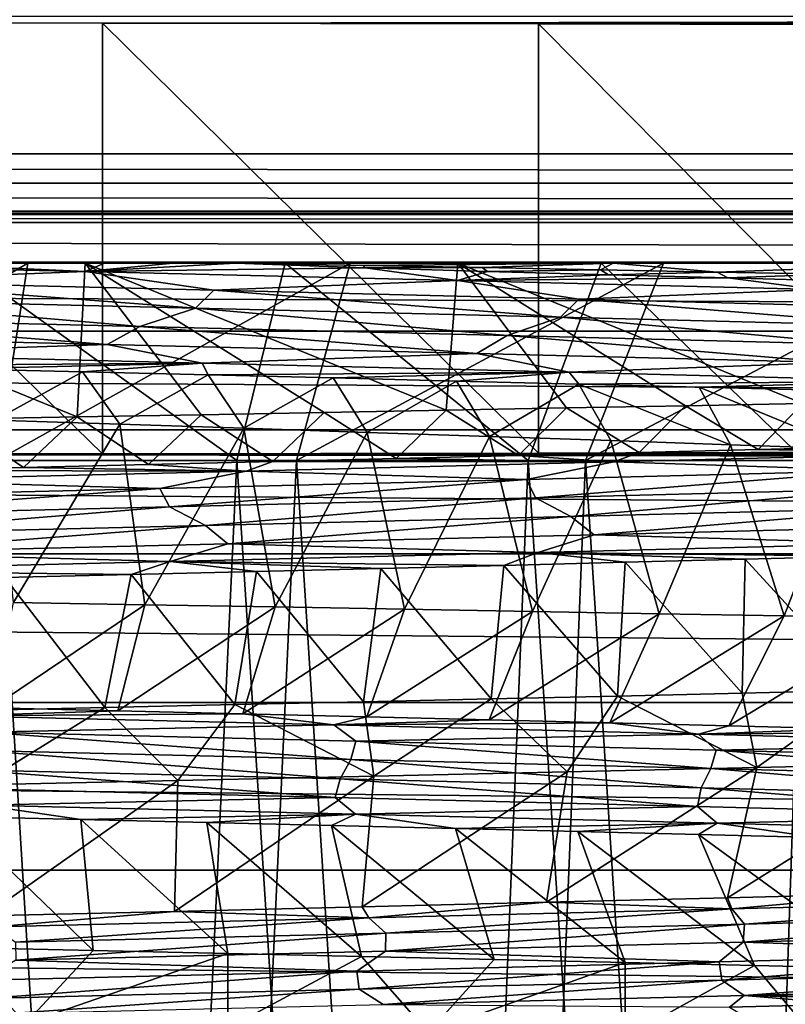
# Model space of a CAD drawing. Header units: metres. Extents: x -205 to 205, y -104 to 104.
# Tile 949 of 1056: x 1.46 to 4.56, y -33.96 to -29.97. Entities that reach past the tile are written whole.
import ezdxf

# ---------------------------------------------------------------- set-up
doc = ezdxf.new("R2010")
doc.units = ezdxf.units.M
doc.layers.add('solid_01_2-CONSUMER_EHM_BOX_SW0001', color=7, linetype='CONTINUOUS')

msp = doc.modelspace()

# ---------------------------------------------------------------- linework, layer by layer
at = {"layer": 'solid_01_2-CONSUMER_EHM_BOX_SW0001'}
for points in [[(27.853924, 67.360435), (-0.010849, -74.95858), (-0.010778, 75.04142)], [(27.853924, 67.360435), (27.752735, 66.82019), (-0.010849, -74.95858)], [(27.752735, 66.82019), (27.752735, 66.262619), (-0.010849, -74.95858)], [(27.752672, -66.17981), (-0.010849, -74.95858), (27.752735, 66.262619)], [(-42.500065, -37.458561, 108.5), (42.499969, 37.541401, 108.5), (-42.500031, 37.541439, 108.5)], [(-42.500065, -37.458561, 108.5), (42.499935, -37.458599, 108.5), (42.499969, 37.541401, 108.5)], [(-40.59803, -20.260258, 63.099998), (40.597908, -30.516182, 63.099998), (-40.598034, -30.515982, 63.099998)], [(-40.59803, -20.260258, 63.099998), (-39.498363, -20.260258, 63.099998), (40.597908, -30.516182, 63.099998)], [(40.597908, -30.516182, 63.099998), (-39.498363, -20.260258, 63.099998), (39.498245, -20.260296, 63.099998)], [(1.792829, -29.98567, 9.104041), (20.299936, -29.95859, 6), (-20.300062, -29.95857, 6)], [(1.792829, -29.98567, 9.104041), (-20.300062, -29.95857, 6), (-0.000063, -29.984762, 9)], [(3.560918, -29.98838, 9.414596), (20.299936, -29.95859, 6), (1.792829, -29.98567, 9.104041)], [(3.560918, -29.98838, 9.414596), (20.24234, -30.016188, 12.6), (20.299936, -29.95859, 6)], [(-0.000063, -29.984762, 9), (-0.000064, -31.732401, 9), (1.792828, -31.731493, 9.104041)], [(1.792829, -29.98567, 9.104041), (-0.000063, -29.984762, 9), (1.792828, -31.731493, 9.104041)], [(1.792829, -29.98567, 9.104041), (1.792828, -31.731493, 9.104041), (3.560917, -31.728785, 9.414596)], [(3.560918, -29.98838, 9.414596), (1.792829, -29.98567, 9.104041), (3.560917, -31.728785, 9.414596)], [(3.560918, -29.98838, 9.414596), (3.560917, -31.728785, 9.414596), (5.281956, -31.724306, 9.927757)], [(5.281957, -29.992861, 9.927757), (20.24234, -30.016188, 12.6), (3.560918, -29.98838, 9.414596)], [(5.281957, -29.992861, 9.927757), (3.560918, -29.98838, 9.414596), (5.281956, -31.724306, 9.927757)], [(40.589397, -30.635199, 63.099998), (-40.598034, -30.515982, 63.099998), (40.597908, -30.516182, 63.099998)], [(40.589397, -30.635199, 63.099998), (-40.589542, -30.635015, 63.099998), (-40.598034, -30.515982, 63.099998)], [(40.569386, -30.748585, 63.099998), (-40.569542, -30.748415, 63.099998), (-40.589542, -30.635015, 63.099998)], [(40.569386, -30.748585, 63.099998), (-40.589542, -30.635015, 63.099998), (40.589397, -30.635199, 63.099998)], [(36.696812, -30.761198, 63.099998), (-40.569542, -30.748415, 63.099998), (40.569386, -30.748585, 63.099998)], [(36.696812, -30.761198, 63.099998), (-36.696941, -30.761164, 63.099998), (-40.569542, -30.748415, 63.099998)], [(35.850567, -30.794146, 63.099998), (-36.696941, -30.761164, 63.099998), (36.696812, -30.761198, 63.099998)], [(35.850567, -30.794146, 63.099998), (-35.850697, -30.794111, 63.099998), (-36.696941, -30.761164, 63.099998)], [(35.013466, -30.954798, 63.099998), (-35.850697, -30.794111, 63.099998), (35.850567, -30.794146, 63.099998)], [(35.013466, -30.954798, 63.099998), (-35.013592, -30.954765, 63.099998), (-35.850697, -30.794111, 63.099998)], [(34.215355, -31.234919, 63.099998), (-34.215485, -31.234886, 63.099998), (-35.013592, -30.954765, 63.099998)], [(34.215355, -31.234919, 63.099998), (-35.013592, -30.954765, 63.099998), (35.013466, -30.954798, 63.099998)], [(0.125713, -31.758568, 33.999168), (0.136306, -30.958569, 34.799099), (1.490721, -30.95857, 34.690392)], [(1.364625, -31.75857, 33.90147), (0.125713, -31.758568, 33.999168), (1.490721, -30.95857, 34.690392)], [(0.136306, -30.958569, 34.799099), (0.161422, -30.958569, 36.698963), (1.722664, -30.95857, 36.576809)], [(1.490721, -30.95857, 34.690392), (0.136306, -30.958569, 34.799099), (1.722664, -30.95857, 36.576809)], [(1.689776, -31.582336, 36.945965), (1.722664, -30.95857, 36.576809), (0.161422, -30.958569, 36.698963)], [(1.689776, -31.582336, 36.945965), (0.161422, -30.958569, 36.698963), (1.183922, -31.591499, 37.009548)], [(1.722273, -30.992611, 12.49954), (0.169254, -30.958569, 12.384851), (0.979808, -30.958569, 12.399452)], [(1.722273, -30.992611, 12.49954), (0.727563, -31.031752, 12.448532), (0.169254, -30.958569, 12.384851)], [(1.220386, -30.958569, 14.273709), (1.80116, -30.95857, 12.459762), (0.979808, -30.958569, 12.399452)], [(1.722273, -30.992611, 12.49954), (0.979808, -30.958569, 12.399452), (1.80116, -30.95857, 12.459762)], [(1.115223, -31.75857, 15.065694), (2.337119, -31.75857, 15.291984), (1.220386, -30.958569, 14.273709)], [(1.220386, -30.958569, 14.273709), (2.533945, -30.95857, 14.516574), (1.80116, -30.95857, 12.459762)], [(2.337119, -31.75857, 15.291984), (2.533945, -30.95857, 14.516574), (1.220386, -30.958569, 14.273709)], [(1.364625, -31.75857, 33.90147), (1.490721, -30.95857, 34.690392), (2.79739, -30.95857, 34.412834)], [(2.580102, -31.75857, 33.642906), (1.364625, -31.75857, 33.90147), (2.79739, -30.95857, 34.412834)], [(2.79739, -30.95857, 34.412834), (1.490721, -30.95857, 34.690392), (1.722664, -30.95857, 36.576809)], [(2.192584, -31.573206, 36.861935), (1.722664, -30.95857, 36.576809), (1.689776, -31.582336, 36.945965)], [(1.722273, -30.992611, 12.49954), (1.80116, -30.95857, 12.459762), (2.079676, -30.95857, 12.490614)], [(1.722273, -30.992611, 12.49954), (2.079676, -30.95857, 12.490614), (2.332366, -30.95857, 12.521523)], [(2.857929, -30.978428, 12.653858), (1.722273, -30.992611, 12.49954), (2.332366, -30.95857, 12.521523)], [(2.857929, -30.978428, 12.653858), (3.232578, -31.029387, 12.815237), (1.722273, -30.992611, 12.49954)], [(2.79739, -30.95857, 34.412834), (1.722664, -30.95857, 36.576809), (3.233628, -30.95857, 36.263638)], [(3.185758, -31.55505, 36.633118), (3.233628, -30.95857, 36.263638), (1.722664, -30.95857, 36.576809)], [(2.691518, -31.564112, 36.757595), (1.722664, -30.95857, 36.576809), (2.192584, -31.573206, 36.861935)], [(3.185758, -31.55505, 36.633118), (1.722664, -30.95857, 36.576809), (2.691518, -31.564112, 36.757595)], [(2.533945, -30.95857, 14.516574), (2.079676, -30.95857, 12.490614), (1.80116, -30.95857, 12.459762)], [(2.533945, -30.95857, 14.516574), (2.332366, -30.95857, 12.521523), (2.079676, -30.95857, 12.490614)], [(3.81484, -30.958572, 14.933722), (3.863059, -30.958572, 12.928838), (2.332366, -30.95857, 12.521523)], [(2.848137, -30.96767, 12.631701), (2.332366, -30.95857, 12.521523), (3.863059, -30.958572, 12.928838)], [(2.533945, -30.95857, 14.516574), (3.81484, -30.958572, 14.933722), (2.332366, -30.95857, 12.521523)], [(2.848137, -30.96767, 12.631701), (2.857929, -30.978428, 12.653858), (2.332366, -30.95857, 12.521523)], [(2.337119, -31.75857, 15.291984), (3.518906, -31.758572, 15.67578), (2.533945, -30.95857, 14.516574)], [(3.518906, -31.758572, 15.67578), (3.81484, -30.958572, 14.933722), (2.533945, -30.95857, 14.516574)], [(2.580102, -31.75857, 33.642906), (2.79739, -30.95857, 34.412834), (4.06679, -30.958572, 33.961914)], [(3.751313, -31.758572, 33.227955), (2.580102, -31.75857, 33.642906), (4.06679, -30.958572, 33.961914)], [(4.06679, -30.958572, 33.961914), (2.79739, -30.95857, 34.412834), (3.233628, -30.95857, 36.263638)], [(2.848137, -30.96767, 12.631701), (3.863059, -30.958572, 12.928838), (3.332905, -30.976753, 12.753167)], [(2.848137, -30.96767, 12.631701), (3.332905, -30.976753, 12.753167), (2.857929, -30.978428, 12.653858)], [(3.332905, -30.976753, 12.753167), (3.354543, -30.992113, 12.788166), (2.857929, -30.978428, 12.653858)], [(2.857929, -30.978428, 12.653858), (3.354543, -30.992113, 12.788166), (3.232578, -31.029387, 12.815237)], [(3.674594, -31.546049, 36.488682), (3.233628, -30.95857, 36.263638), (3.185758, -31.55505, 36.633118)], [(4.06679, -30.958572, 33.961914), (3.233628, -30.95857, 36.263638), (4.705229, -30.958572, 35.755096)], [(4.632769, -31.528208, 36.140881), (4.705229, -30.958572, 35.755096), (3.233628, -30.95857, 36.263638)], [(4.157238, -31.537111, 36.324509), (3.233628, -30.95857, 36.263638), (3.674594, -31.546049, 36.488682)], [(4.632769, -31.528208, 36.140881), (3.233628, -30.95857, 36.263638), (4.157238, -31.537111, 36.324509)], [(3.332905, -30.976753, 12.753167), (3.863059, -30.958572, 12.928838), (3.812296, -30.985817, 12.894378)], [(3.332905, -30.976753, 12.753167), (3.812296, -30.985817, 12.894378), (3.354543, -30.992113, 12.788166)], [(3.518906, -31.758572, 15.67578), (4.640493, -31.758574, 16.210535), (3.81484, -30.958572, 14.933722)], [(3.751313, -31.758572, 33.227955), (4.06679, -30.958572, 33.961914), (5.267485, -30.958572, 33.351154)], [(4.858348, -31.758574, 32.663689), (3.751313, -31.758572, 33.227955), (5.267485, -30.958572, 33.351154)], [(3.812296, -30.985817, 12.894378), (3.863059, -30.958572, 12.928838), (4.285508, -30.994865, 13.055087)], [(3.81484, -30.958572, 14.933722), (5.031285, -30.958572, 15.512479), (3.863059, -30.958572, 12.928838)], [(4.640493, -31.758574, 16.210535), (5.031285, -30.958572, 15.512479), (3.81484, -30.958572, 14.933722)], [(5.031285, -30.958572, 15.512479), (5.302633, -30.958572, 13.512602), (3.863059, -30.958572, 12.928838)], [(4.285508, -30.994865, 13.055087), (3.863059, -30.958572, 12.928838), (5.302633, -30.958572, 13.512602)], [(5.267485, -30.958572, 33.351154), (4.06679, -30.958572, 33.961914), (4.705229, -30.958572, 35.755096)], [(4.285508, -30.994865, 13.055087), (5.302633, -30.958572, 13.512602), (4.751752, -31.003897, 13.235017)], [(1.722273, -30.992611, 12.49954), (2.243922, -31.068319, 12.636881), (0.727563, -31.031752, 12.448532)], [(1.722273, -30.992611, 12.49954), (3.232578, -31.029387, 12.815237), (2.243922, -31.068319, 12.636881)], [(3.354543, -30.992113, 12.788166), (3.844831, -31.005629, 12.94287), (3.232578, -31.029387, 12.815237)], [(3.844831, -31.005629, 12.94287), (4.328012, -31.018953, 13.117597), (3.232578, -31.029387, 12.815237)], [(4.328012, -31.018953, 13.117597), (4.690396, -31.066162, 13.320706), (3.232578, -31.029387, 12.815237)], [(3.812296, -30.985817, 12.894378), (3.844831, -31.005629, 12.94287), (3.354543, -30.992113, 12.788166)], [(3.812296, -30.985817, 12.894378), (4.285508, -30.994865, 13.055087), (3.844831, -31.005629, 12.94287)], [(4.285508, -30.994865, 13.055087), (4.328012, -31.018953, 13.117597), (3.844831, -31.005629, 12.94287)], [(4.285508, -30.994865, 13.055087), (4.751752, -31.003897, 13.235017), (4.328012, -31.018953, 13.117597)], [(4.751752, -31.003897, 13.235017), (4.803314, -31.032074, 13.311963), (4.328012, -31.018953, 13.117597)], [(4.328012, -31.018953, 13.117597), (4.803314, -31.032074, 13.311963), (4.690396, -31.066162, 13.320706)], [(0.727563, -31.031752, 12.448532), (2.170079, -31.141474, 12.652205), (0.655125, -31.104877, 12.472971)], [(0.727563, -31.031752, 12.448532), (2.243922, -31.068319, 12.636881), (2.170079, -31.141474, 12.652205)], [(3.232578, -31.029387, 12.815237), (3.72426, -31.104889, 13.015223), (2.243922, -31.068319, 12.636881)], [(3.232578, -31.029387, 12.815237), (4.690396, -31.066162, 13.320706), (3.72426, -31.104889, 13.015223)], [(2.243922, -31.068319, 12.636881), (3.650155, -31.17807, 13.02141), (2.170079, -31.141474, 12.652205)], [(2.243922, -31.068319, 12.636881), (3.72426, -31.104889, 13.015223), (3.650155, -31.17807, 13.02141)], [(4.690396, -31.066162, 13.320706), (5.144941, -31.141459, 13.577763), (3.72426, -31.104889, 13.015223)], [(0.655125, -31.104877, 12.472971), (1.943623, -31.215319, 12.615998), (0.422218, -31.178633, 12.46545)], [(0.655125, -31.104877, 12.472971), (2.170079, -31.141474, 12.652205), (1.943623, -31.215319, 12.615998)], [(3.72426, -31.104889, 13.015223), (5.071656, -31.214666, 13.575032), (3.650155, -31.17807, 13.02141)], [(3.72426, -31.104889, 13.015223), (5.144941, -31.141459, 13.577763), (5.071656, -31.214666, 13.575032)], [(0.422218, -31.178633, 12.46545), (1.811416, -31.288462, 12.571546), (0.283229, -31.251724, 12.437999)], [(0.422218, -31.178633, 12.46545), (1.943623, -31.215319, 12.615998), (1.811416, -31.288462, 12.571546)], [(2.170079, -31.141474, 12.652205), (3.433671, -31.252003, 12.95784), (1.943623, -31.215319, 12.615998)], [(2.170079, -31.141474, 12.652205), (3.650155, -31.17807, 13.02141), (3.433671, -31.252003, 12.95784)], [(3.650155, -31.17807, 13.02141), (4.868294, -31.288687, 13.486146), (3.433671, -31.252003, 12.95784)], [(3.650155, -31.17807, 13.02141), (5.071656, -31.214666, 13.575032), (4.868294, -31.288687, 13.486146)], [(1.943623, -31.215319, 12.615998), (3.310315, -31.325199, 12.897566), (1.811416, -31.288462, 12.571546)], [(1.943623, -31.215319, 12.615998), (3.433671, -31.252003, 12.95784), (3.310315, -31.325199, 12.897566)], [(33.461636, -31.634541, 63.099998), (-33.461765, -31.634508, 63.099998), (-34.215485, -31.234886, 63.099998)], [(33.461636, -31.634541, 63.099998), (-34.215485, -31.234886, 63.099998), (34.215355, -31.234919, 63.099998)], [(0.283229, -31.251724, 12.437999), (1.811416, -31.288462, 12.571546), (0.674009, -31.327137, 12.407798)], [(3.433671, -31.252003, 12.95784), (4.755595, -31.361937, 13.411614), (3.310315, -31.325199, 12.897566)], [(3.433671, -31.252003, 12.95784), (4.868294, -31.288687, 13.486146), (4.755595, -31.361937, 13.411614)], [(1.811416, -31.288462, 12.571546), (2.196811, -31.363728, 12.589891), (0.674009, -31.327137, 12.407798)], [(1.811416, -31.288462, 12.571546), (3.310315, -31.325199, 12.897566), (2.196811, -31.363728, 12.589891)], [(0.674009, -31.327137, 12.407798), (2.196811, -31.363728, 12.589891), (0.683026, -31.375374, 12.344867)], [(3.310315, -31.325199, 12.897566), (3.684315, -31.400318, 12.962906), (2.196811, -31.363728, 12.589891)], [(3.310315, -31.325199, 12.897566), (4.755595, -31.361937, 13.411614), (3.684315, -31.400318, 12.962906)], [(2.196811, -31.363728, 12.589891), (1.198332, -31.387636, 12.384793), (0.683026, -31.375374, 12.344867)], [(2.196811, -31.363728, 12.589891), (1.711481, -31.3999, 12.446478), (1.198332, -31.387636, 12.384793)], [(2.196811, -31.363728, 12.589891), (2.221542, -31.412165, 12.529855), (1.711481, -31.3999, 12.446478)], [(2.196811, -31.363728, 12.589891), (3.684315, -31.400318, 12.962906), (2.221542, -31.412165, 12.529855)], [(4.755595, -31.361937, 13.411614), (5.11272, -31.436907, 13.52121), (3.684315, -31.400318, 12.962906)], [(1.198332, -31.387636, 12.384793), (1.711481, -31.3999, 12.446478), (1.356958, -31.59487, 12.006084)], [(1.711481, -31.3999, 12.446478), (1.862673, -31.611576, 12.061667), (1.356958, -31.59487, 12.006084)], [(1.711481, -31.3999, 12.446478), (2.221542, -31.412165, 12.529855), (1.862673, -31.611576, 12.061667)], [(2.221542, -31.412165, 12.529855), (2.366015, -31.628283, 12.137709), (1.862673, -31.611576, 12.061667)], [(3.684315, -31.400318, 12.962906), (2.727586, -31.424431, 12.634858), (2.221542, -31.412165, 12.529855)], [(2.221542, -31.412165, 12.529855), (2.727586, -31.424431, 12.634858), (2.366015, -31.628283, 12.137709)], [(3.684315, -31.400318, 12.962906), (3.228687, -31.436697, 12.76137), (2.727586, -31.424431, 12.634858)], [(3.684315, -31.400318, 12.962906), (3.723964, -31.448963, 12.909086), (3.228687, -31.436697, 12.76137)], [(3.684315, -31.400318, 12.962906), (5.11272, -31.436907, 13.52121), (3.723964, -31.448963, 12.909086)], [(2.727586, -31.424431, 12.634858), (2.866158, -31.644991, 12.234103), (2.366015, -31.628283, 12.137709)], [(2.727586, -31.424431, 12.634858), (3.228687, -31.436697, 12.76137), (2.866158, -31.644991, 12.234103)], [(3.228687, -31.436697, 12.76137), (3.362279, -31.661703, 12.350711), (2.866158, -31.644991, 12.234103)], [(3.228687, -31.436697, 12.76137), (3.723964, -31.448963, 12.909086), (3.362279, -31.661703, 12.350711)], [(3.723964, -31.448963, 12.909086), (3.853562, -31.678417, 12.487362), (3.362279, -31.661703, 12.350711)], [(5.11272, -31.436907, 13.52121), (4.212544, -31.461229, 13.077662), (3.723964, -31.448963, 12.909086)], [(3.723964, -31.448963, 12.909086), (4.339198, -31.695129, 12.643852), (3.853562, -31.678417, 12.487362)], [(3.723964, -31.448963, 12.909086), (4.212544, -31.461229, 13.077662), (4.339198, -31.695129, 12.643852)], [(5.11272, -31.436907, 13.52121), (4.693555, -31.473494, 13.26675), (4.212544, -31.461229, 13.077662)], [(4.212544, -31.461229, 13.077662), (4.818385, -31.711842, 12.819946), (4.339198, -31.695129, 12.643852)], [(4.212544, -31.461229, 13.077662), (4.693555, -31.473494, 13.26675), (4.818385, -31.711842, 12.819946)], [(4.157238, -31.537111, 36.324509), (3.674594, -31.546049, 36.488682), (3.968377, -31.726852, 36.009518)], [(4.157238, -31.537111, 36.324509), (3.968377, -31.726852, 36.009518), (4.450974, -31.714653, 35.831753)], [(4.632769, -31.528208, 36.140881), (4.157238, -31.537111, 36.324509), (4.450974, -31.714653, 35.831753)], [(4.632769, -31.528208, 36.140881), (4.450974, -31.714653, 35.831753), (4.925658, -31.702454, 35.633724)], [(2.192584, -31.573206, 36.861935), (1.689776, -31.582336, 36.945965), (1.979931, -31.775555, 36.512527)], [(2.192584, -31.573206, 36.861935), (1.979931, -31.775555, 36.512527), (2.483835, -31.763395, 36.418415)], [(2.691518, -31.564112, 36.757595), (2.192584, -31.573206, 36.861935), (2.483835, -31.763395, 36.418415)], [(2.691518, -31.564112, 36.757595), (2.483835, -31.763395, 36.418415), (2.983758, -31.751226, 36.303093)], [(3.185758, -31.55505, 36.633118), (2.691518, -31.564112, 36.757595), (2.983758, -31.751226, 36.303093)], [(3.185758, -31.55505, 36.633118), (2.983758, -31.751226, 36.303093), (3.478944, -31.739044, 36.166721)], [(3.674594, -31.546049, 36.488682), (3.185758, -31.55505, 36.633118), (3.478944, -31.739044, 36.166721)], [(3.674594, -31.546049, 36.488682), (3.478944, -31.739044, 36.166721), (3.968377, -31.726852, 36.009518)], [(1.183922, -31.591499, 37.009548), (0.962946, -31.79986, 36.636463), (1.472738, -31.787706, 36.585262)], [(1.689776, -31.582336, 36.945965), (1.183922, -31.591499, 37.009548), (1.472738, -31.787706, 36.585262)], [(1.432612, -32.33448, 11.58481), (1.356958, -31.59487, 12.006084), (1.862673, -31.611576, 12.061667)], [(1.432612, -32.33448, 11.58481), (1.862673, -31.611576, 12.061667), (1.964158, -32.343536, 11.649617)], [(1.689776, -31.582336, 36.945965), (1.472738, -31.787706, 36.585262), (1.979931, -31.775555, 36.512527)], [(1.964158, -32.343536, 11.649617), (1.862673, -31.611576, 12.061667), (2.366015, -31.628283, 12.137709)], [(32.781548, -32.136791, 63.099998), (-33.461765, -31.634508, 63.099998), (33.461636, -31.634541, 63.099998)], [(32.781548, -32.136791, 63.099998), (-32.781677, -32.136761, 63.099998), (-33.461765, -31.634508, 63.099998)], [(1.964158, -32.343536, 11.649617), (2.366015, -31.628283, 12.137709), (2.492548, -32.352608, 11.736239)], [(2.492548, -32.352608, 11.736239), (2.366015, -31.628283, 12.137709), (2.866158, -31.644991, 12.234103)], [(2.492548, -32.352608, 11.736239), (2.866158, -31.644991, 12.234103), (3.016891, -32.361702, 11.844518)], [(3.016891, -32.361702, 11.844518), (2.866158, -31.644991, 12.234103), (3.362279, -31.661703, 12.350711)], [(3.016891, -32.361702, 11.844518), (3.362279, -31.661703, 12.350711), (3.536151, -32.370831, 11.974206)], [(3.536151, -32.370831, 11.974206), (3.362279, -31.661703, 12.350711), (3.853562, -31.678417, 12.487362)], [(3.536151, -32.370831, 11.974206), (3.853562, -31.678417, 12.487362), (4.049433, -32.379993, 12.125042)], [(4.049433, -32.379993, 12.125042), (3.853562, -31.678417, 12.487362), (4.339198, -31.695129, 12.643852)], [(4.049433, -32.379993, 12.125042), (4.339198, -31.695129, 12.643852), (4.556055, -32.389175, 12.29681)], [(4.556055, -32.389175, 12.29681), (4.339198, -31.695129, 12.643852), (4.818385, -31.711842, 12.819946)], [(-1.792956, -31.731491, 9.104041), (-18.500063, -31.758572, 6), (18.499937, -31.758589, 6)], [(-0.000064, -31.732401, 9), (-1.792956, -31.731491, 9.104041), (18.499937, -31.758589, 6)], [(1.792828, -31.731493, 9.104041), (-0.000064, -31.732401, 9), (18.499937, -31.758589, 6)], [(3.560917, -31.728785, 9.414596), (1.792828, -31.731493, 9.104041), (18.499937, -31.758589, 6)], [(3.968377, -31.726852, 36.009518), (3.478944, -31.739044, 36.166721), (3.866049, -31.764877, 35.99049)], [(5.281956, -31.724306, 9.927757), (3.560917, -31.728785, 9.414596), (18.499937, -31.758589, 6)], [(3.968377, -31.726852, 36.009518), (3.866049, -31.764877, 35.99049), (5.29423, -31.728104, 35.406586)], [(5.29423, -31.728104, 35.406586), (3.866049, -31.764877, 35.99049), (4.943394, -31.799677, 35.515217)], [(4.450974, -31.714653, 35.831753), (3.968377, -31.726852, 36.009518), (5.29423, -31.728104, 35.406586)], [(4.925658, -31.702454, 35.633724), (4.450974, -31.714653, 35.831753), (5.29423, -31.728104, 35.406586)], [(4.556055, -32.389175, 12.29681), (4.818385, -31.711842, 12.819946), (5.055338, -32.398361, 12.489291)], [(-18.500069, -39.958572, 6), (18.499931, -39.958588, 6), (-18.500063, -31.758572, 6)], [(18.499931, -39.958588, 6), (18.499937, -31.758589, 6), (-18.500063, -31.758572, 6)], [(0.520018, -42.958569, 15.014863), (1.811966, -42.958569, 15.174899), (1.115223, -31.75857, 15.065694)], [(2.058144, -42.958569, 33.773876), (0.770907, -42.958569, 33.968048), (1.364625, -31.75857, 33.90147)], [(1.811966, -42.958569, 15.174899), (2.337119, -31.75857, 15.291984), (1.115223, -31.75857, 15.065694)], [(2.058144, -42.958569, 33.773876), (1.364625, -31.75857, 33.90147), (2.580102, -31.75857, 33.642906)], [(1.979931, -31.775555, 36.512527), (1.472738, -31.787706, 36.585262), (2.37527, -31.801649, 36.388557)], [(1.811966, -42.958569, 15.174899), (3.059981, -42.958572, 15.507136), (2.337119, -31.75857, 15.291984)], [(2.483835, -31.763395, 36.418415), (1.979931, -31.775555, 36.512527), (2.37527, -31.801649, 36.388557)], [(3.296938, -42.958572, 33.408714), (2.058144, -42.958569, 33.773876), (2.580102, -31.75857, 33.642906)], [(3.059981, -42.958572, 15.507136), (3.518906, -31.758572, 15.67578), (2.337119, -31.75857, 15.291984)], [(2.483835, -31.763395, 36.418415), (2.37527, -31.801649, 36.388557), (3.866049, -31.764877, 35.99049)], [(3.866049, -31.764877, 35.99049), (2.37527, -31.801649, 36.388557), (3.512489, -31.836243, 36.051113)], [(2.983758, -31.751226, 36.303093), (2.483835, -31.763395, 36.418415), (3.866049, -31.764877, 35.99049)], [(3.296938, -42.958572, 33.408714), (2.580102, -31.75857, 33.642906), (3.751313, -31.758572, 33.227955)], [(3.478944, -31.739044, 36.166721), (2.983758, -31.751226, 36.303093), (3.866049, -31.764877, 35.99049)], [(3.059981, -42.958572, 15.507136), (4.260823, -42.958572, 16.009533), (3.518906, -31.758572, 15.67578)], [(4.484097, -42.958572, 32.874691), (3.296938, -42.958572, 33.408714), (3.751313, -31.758572, 33.227955)], [(3.866049, -31.764877, 35.99049), (3.512489, -31.836243, 36.051113), (4.943394, -31.799677, 35.515217)], [(4.260823, -42.958572, 16.009533), (4.640493, -31.758574, 16.210535), (3.518906, -31.758572, 15.67578)], [(4.484097, -42.958572, 32.874691), (3.751313, -31.758572, 33.227955), (4.858348, -31.758574, 32.663689)], [(4.260823, -42.958572, 16.009533), (5.373092, -42.958572, 16.666529), (4.640493, -31.758574, 16.210535)], [(5.578602, -42.958572, 32.188469), (4.484097, -42.958572, 32.874691), (4.858348, -31.758574, 32.663689)], [(0.962946, -31.79986, 36.636463), (0.846095, -31.838423, 36.594028), (2.37527, -31.801649, 36.388557)], [(2.37527, -31.801649, 36.388557), (0.846095, -31.838423, 36.594028), (2.025432, -31.872808, 36.402454)], [(1.472738, -31.787706, 36.585262), (0.962946, -31.79986, 36.636463), (2.37527, -31.801649, 36.388557)], [(2.37527, -31.801649, 36.388557), (2.025432, -31.872808, 36.402454), (3.512489, -31.836243, 36.051113)], [(4.943394, -31.799677, 35.515217), (3.512489, -31.836243, 36.051113), (3.548259, -31.909964, 36.010292)], [(4.943394, -31.799677, 35.515217), (3.548259, -31.909964, 36.010292), (4.974741, -31.873369, 35.469738)], [(0.846095, -31.838423, 36.594028), (0.505953, -31.909374, 36.562862), (2.025432, -31.872808, 36.402454)], [(3.512489, -31.836243, 36.051113), (2.025432, -31.872808, 36.402454), (2.064959, -31.946556, 36.366657)], [(3.512489, -31.836243, 36.051113), (2.064959, -31.946556, 36.366657), (3.548259, -31.909964, 36.010292)], [(2.025432, -31.872808, 36.402454), (0.505953, -31.909374, 36.562862), (0.548564, -31.983149, 36.532417)], [(2.025432, -31.872808, 36.402454), (0.548564, -31.983149, 36.532417), (2.064959, -31.946556, 36.366657)], [(4.974741, -31.873369, 35.469738), (3.548259, -31.909964, 36.010292), (3.692007, -31.985668, 35.961903)], [(4.974741, -31.873369, 35.469738), (3.692007, -31.985668, 35.961903), (5.114552, -31.948988, 35.401985)], [(3.548259, -31.909964, 36.010292), (2.064959, -31.946556, 36.366657), (2.210021, -32.02235, 36.337456)], [(3.548259, -31.909964, 36.010292), (2.210021, -32.02235, 36.337456), (3.692007, -31.985668, 35.961903)], [(2.064959, -31.946556, 36.366657), (0.548564, -31.983149, 36.532417), (0.692465, -32.059032, 36.522068)], [(2.064959, -31.946556, 36.366657), (0.692465, -32.059032, 36.522068), (2.210021, -32.02235, 36.337456)], [(5.114552, -31.948988, 35.401985), (3.692007, -31.985668, 35.961903), (3.785705, -32.059929, 35.955894)], [(5.114552, -31.948988, 35.401985), (3.785705, -32.059929, 35.955894), (5.208722, -32.023193, 35.383179)], [(3.692007, -31.985668, 35.961903), (2.210021, -32.02235, 36.337456), (2.301536, -32.096664, 36.343758)], [(3.692007, -31.985668, 35.961903), (2.301536, -32.096664, 36.343758), (3.785705, -32.059929, 35.955894)], [(2.210021, -32.02235, 36.337456), (0.692465, -32.059032, 36.522068), (0.780232, -32.1334, 36.540096)], [(2.210021, -32.02235, 36.337456), (0.780232, -32.1334, 36.540096), (2.301536, -32.096664, 36.343758)], [(5.208722, -32.023193, 35.383179), (3.785705, -32.059929, 35.955894), (4.992752, -32.095509, 35.534164)], [(2.301536, -32.096664, 36.343758), (0.780232, -32.1334, 36.540096), (2.066717, -32.168682, 36.43346)], [(2.301536, -32.096664, 36.343758), (2.066717, -32.168682, 36.43346), (3.558212, -32.132095, 36.076405)], [(3.785705, -32.059929, 35.955894), (2.301536, -32.096664, 36.343758), (3.558212, -32.132095, 36.076405)], [(3.785705, -32.059929, 35.955894), (3.558212, -32.132095, 36.076405), (4.992752, -32.095509, 35.534164)], [(4.992752, -32.095509, 35.534164), (3.558212, -32.132095, 36.076405), (4.875751, -32.147354, 35.655575)], [(32.178131, -32.740211, 63.099998), (-32.781677, -32.136761, 63.099998), (32.781548, -32.136791, 63.099998)], [(32.178131, -32.740211, 63.099998), (-32.178261, -32.740177, 63.099998), (-32.781677, -32.136761, 63.099998)], [(0.780232, -32.1334, 36.540096), (0.542106, -32.205269, 36.598892), (2.066717, -32.168682, 36.43346)], [(3.558212, -32.132095, 36.076405), (2.066717, -32.168682, 36.43346), (3.4198, -32.184105, 36.184139)], [(3.558212, -32.132095, 36.076405), (3.4198, -32.184105, 36.184139), (3.912454, -32.171852, 36.028538)], [(3.558212, -32.132095, 36.076405), (3.912454, -32.171852, 36.028538), (4.398069, -32.159603, 35.852257)], [(3.558212, -32.132095, 36.076405), (4.398069, -32.159603, 35.852257), (4.875751, -32.147354, 35.655575)], [(2.066717, -32.168682, 36.43346), (0.542106, -32.205269, 36.598892), (1.908534, -32.220863, 36.524082)], [(2.066717, -32.168682, 36.43346), (1.908534, -32.220863, 36.524082), (2.416956, -32.208611, 36.43219)], [(2.066717, -32.168682, 36.43346), (2.416956, -32.208611, 36.43219), (2.921003, -32.196358, 36.318783)], [(2.066717, -32.168682, 36.43346), (2.921003, -32.196358, 36.318783), (3.4198, -32.184105, 36.184139)], [(3.912454, -32.171852, 36.028538), (3.4198, -32.184105, 36.184139), (3.88083, -32.71394, 37.116627)], [(3.912454, -32.171852, 36.028538), (3.88083, -32.71394, 37.116627), (4.386614, -32.70229, 36.949806)], [(4.398069, -32.159603, 35.852257), (3.912454, -32.171852, 36.028538), (4.386614, -32.70229, 36.949806)], [(4.398069, -32.159603, 35.852257), (4.386614, -32.70229, 36.949806), (4.885268, -32.690639, 36.762711)], [(4.875751, -32.147354, 35.655575), (4.398069, -32.159603, 35.852257), (4.885268, -32.690639, 36.762711)], [(0.542106, -32.205269, 36.598892), (1.396623, -32.233124, 36.594204), (1.908534, -32.220863, 36.524082)], [(2.416956, -32.208611, 36.43219), (1.908534, -32.220863, 36.524082), (2.328975, -32.748894, 37.492935)], [(2.416956, -32.208611, 36.43219), (2.328975, -32.748894, 37.492935), (2.851172, -32.737244, 37.388412)], [(2.921003, -32.196358, 36.318783), (2.416956, -32.208611, 36.43219), (2.851172, -32.737244, 37.388412)], [(2.921003, -32.196358, 36.318783), (2.851172, -32.737244, 37.388412), (3.368737, -32.72559, 37.262909)], [(3.4198, -32.184105, 36.184139), (2.921003, -32.196358, 36.318783), (3.368737, -32.72559, 37.262909)], [(3.4198, -32.184105, 36.184139), (3.368737, -32.72559, 37.262909), (3.88083, -32.71394, 37.116627)], [(1.396623, -32.233124, 36.594204), (1.274109, -32.772205, 37.63839), (1.802999, -32.760548, 37.576305)], [(1.908534, -32.220863, 36.524082), (1.396623, -32.233124, 36.594204), (1.802999, -32.760548, 37.576305)], [(1.908534, -32.220863, 36.524082), (1.802999, -32.760548, 37.576305), (2.328975, -32.748894, 37.492935)], [(1.432612, -32.33448, 11.58481), (1.964158, -32.343536, 11.649617), (1.344219, -32.761814, 12.399769)], [(1.964158, -32.343536, 11.649617), (1.854594, -32.774029, 12.467499), (1.344219, -32.761814, 12.399769)], [(1.964158, -32.343536, 11.649617), (2.492548, -32.352608, 11.736239), (1.854594, -32.774029, 12.467499)], [(2.492548, -32.352608, 11.736239), (2.361733, -32.786243, 12.556806), (1.854594, -32.774029, 12.467499)], [(2.492548, -32.352608, 11.736239), (3.016891, -32.361702, 11.844518), (2.361733, -32.786243, 12.556806)], [(3.016891, -32.361702, 11.844518), (2.864262, -32.798447, 12.667347), (2.361733, -32.786243, 12.556806)], [(3.016891, -32.361702, 11.844518), (3.536151, -32.370831, 11.974206), (2.864262, -32.798447, 12.667347)], [(3.536151, -32.370831, 11.974206), (3.360824, -32.810631, 12.798699), (2.864262, -32.798447, 12.667347)], [(3.536151, -32.370831, 11.974206), (4.049433, -32.379993, 12.125042), (3.360824, -32.810631, 12.798699)], [(4.049433, -32.379993, 12.125042), (3.850174, -32.822784, 12.950387), (3.360824, -32.810631, 12.798699)], [(4.049433, -32.379993, 12.125042), (4.556055, -32.389175, 12.29681), (3.850174, -32.822784, 12.950387)], [(4.556055, -32.389175, 12.29681), (4.331711, -32.834911, 13.122107), (3.850174, -32.822784, 12.950387)], [(4.556055, -32.389175, 12.29681), (5.055338, -32.398361, 12.489291), (4.331711, -32.834911, 13.122107)], [(5.055338, -32.398361, 12.489291), (4.805092, -32.847023, 13.313707), (4.331711, -32.834911, 13.122107)], [(4.885268, -32.690639, 36.762711), (4.386614, -32.70229, 36.949806), (4.44634, -33.003471, 36.9286)], [(4.885268, -32.690639, 36.762711), (4.44634, -33.003471, 36.9286), (5.199673, -32.985767, 36.632736)], [(3.368737, -32.72559, 37.262909), (2.851172, -32.737244, 37.388412), (2.892501, -33.038937, 37.3792)], [(3.368737, -32.72559, 37.262909), (2.892501, -33.038937, 37.3792), (3.67633, -33.021198, 37.177727)], [(3.88083, -32.71394, 37.116627), (3.368737, -32.72559, 37.262909), (3.67633, -33.021198, 37.177727)], [(3.88083, -32.71394, 37.116627), (3.67633, -33.021198, 37.177727), (4.44634, -33.003471, 36.9286)], [(4.386614, -32.70229, 36.949806), (3.88083, -32.71394, 37.116627), (4.44634, -33.003471, 36.9286)], [(31.675879, -33.420296, 63.099998), (-32.178261, -32.740177, 63.099998), (32.178131, -32.740211, 63.099998)], [(31.675879, -33.420296, 63.099998), (-31.676008, -33.420265, 63.099998), (-32.178261, -32.740177, 63.099998)], [(1.344219, -32.761814, 12.399769), (1.854594, -32.774029, 12.467499), (1.208149, -32.794559, 12.436671)], [(1.854594, -32.774029, 12.467499), (2.361733, -32.786243, 12.556806), (1.208149, -32.794559, 12.436671)], [(1.802999, -32.760548, 37.576305), (1.274109, -32.772205, 37.63839), (1.29507, -33.074398, 37.636341)], [(1.802999, -32.760548, 37.576305), (1.29507, -33.074398, 37.636341), (2.097759, -33.056667, 37.532265)], [(2.328975, -32.748894, 37.492935), (1.802999, -32.760548, 37.576305), (2.097759, -33.056667, 37.532265)], [(2.328975, -32.748894, 37.492935), (2.097759, -33.056667, 37.532265), (2.892501, -33.038937, 37.3792)], [(2.851172, -32.737244, 37.388412), (2.328975, -32.748894, 37.492935), (2.892501, -33.038937, 37.3792)], [(2.361733, -32.786243, 12.556806), (2.730479, -32.831337, 12.688076), (1.208149, -32.794559, 12.436671)], [(1.208149, -32.794559, 12.436671), (2.730479, -32.831337, 12.688076), (1.314939, -32.860134, 12.498184)], [(2.361733, -32.786243, 12.556806), (2.864262, -32.798447, 12.667347), (2.730479, -32.831337, 12.688076)], [(2.864262, -32.798447, 12.667347), (3.360824, -32.810631, 12.798699), (2.730479, -32.831337, 12.688076)], [(3.360824, -32.810631, 12.798699), (3.850174, -32.822784, 12.950387), (2.730479, -32.831337, 12.688076)], [(2.730479, -32.831337, 12.688076), (2.820189, -32.896706, 12.760645), (1.314939, -32.860134, 12.498184)], [(3.850174, -32.822784, 12.950387), (4.208716, -32.868111, 13.130422), (2.730479, -32.831337, 12.688076)], [(2.730479, -32.831337, 12.688076), (4.208716, -32.868111, 13.130422), (2.820189, -32.896706, 12.760645)], [(3.850174, -32.822784, 12.950387), (4.331711, -32.834911, 13.122107), (4.208716, -32.868111, 13.130422)], [(4.331711, -32.834911, 13.122107), (4.805092, -32.847023, 13.313707), (4.208716, -32.868111, 13.130422)], [(4.805092, -32.847023, 13.313707), (5.269959, -32.859138, 13.525102), (4.208716, -32.868111, 13.130422)], [(1.314939, -32.860134, 12.498184), (2.800396, -32.971207, 12.785274), (1.297298, -32.934612, 12.524996)], [(1.314939, -32.860134, 12.498184), (2.820189, -32.896706, 12.760645), (2.800396, -32.971207, 12.785274)], [(4.208716, -32.868111, 13.130422), (4.280408, -32.933273, 13.210697), (2.820189, -32.896706, 12.760645)], [(5.269959, -32.859138, 13.525102), (5.618645, -32.904888, 13.757075), (4.208716, -32.868111, 13.130422)], [(4.208716, -32.868111, 13.130422), (5.618645, -32.904888, 13.757075), (4.280408, -32.933273, 13.210697)], [(1.297298, -32.934612, 12.524996), (2.756529, -33.049484, 12.777905), (1.249176, -33.012798, 12.522851)], [(1.297298, -32.934612, 12.524996), (2.800396, -32.971207, 12.785274), (2.756529, -33.049484, 12.777905)], [(2.820189, -32.896706, 12.760645), (4.258713, -33.007801, 13.233031), (2.800396, -32.971207, 12.785274)], [(2.820189, -32.896706, 12.760645), (4.280408, -32.933273, 13.210697), (4.258713, -33.007801, 13.233031)], [(4.280408, -32.933273, 13.210697), (5.648564, -33.044399, 13.861716), (4.258713, -33.007801, 13.233031)], [(5.618645, -32.904888, 13.757075), (5.67191, -32.969845, 13.84178), (4.280408, -32.933273, 13.210697)], [(4.280408, -32.933273, 13.210697), (5.67191, -32.969845, 13.84178), (5.648564, -33.044399, 13.861716)], [(2.800396, -32.971207, 12.785274), (4.219589, -33.08617, 13.221485), (2.756529, -33.049484, 12.777905)], [(2.800396, -32.971207, 12.785274), (4.258713, -33.007801, 13.233031), (4.219589, -33.08617, 13.221485)], [(1.249176, -33.012798, 12.522851), (2.73593, -33.125286, 12.749112), (1.222888, -33.088547, 12.496679)], [(1.249176, -33.012798, 12.522851), (2.756529, -33.049484, 12.777905), (2.73593, -33.125286, 12.749112)], [(4.44634, -33.003471, 36.9286), (3.593133, -33.550331, 36.132698), (4.327431, -33.531963, 35.879559)], [(4.44634, -33.003471, 36.9286), (3.67633, -33.021198, 37.177727), (3.593133, -33.550331, 36.132698)], [(4.258713, -33.007801, 13.233031), (5.614493, -33.122852, 13.847026), (4.219589, -33.08617, 13.221485)], [(4.258713, -33.007801, 13.233031), (5.648564, -33.044399, 13.861716), (5.614493, -33.122852, 13.847026)], [(5.199673, -32.985767, 36.632736), (4.327431, -33.531963, 35.879559), (5.046237, -33.513466, 35.578941)], [(5.199673, -32.985767, 36.632736), (4.44634, -33.003471, 36.9286), (4.327431, -33.531963, 35.879559)], [(2.892501, -33.038937, 37.3792), (2.085413, -33.586941, 36.494453), (2.845181, -33.568626, 36.337685)], [(2.892501, -33.038937, 37.3792), (2.097759, -33.056667, 37.532265), (2.085413, -33.586941, 36.494453)], [(2.756529, -33.049484, 12.777905), (4.204884, -33.162022, 13.191096), (2.73593, -33.125286, 12.749112)], [(2.756529, -33.049484, 12.777905), (4.219589, -33.08617, 13.221485), (4.204884, -33.162022, 13.191096)], [(3.67633, -33.021198, 37.177727), (2.845181, -33.568626, 36.337685), (3.593133, -33.550331, 36.132698)], [(3.67633, -33.021198, 37.177727), (2.892501, -33.038937, 37.3792), (2.845181, -33.568626, 36.337685)], [(1.222888, -33.088547, 12.496679), (2.73593, -33.125286, 12.749112), (1.307561, -33.156582, 12.459604)], [(2.097759, -33.056667, 37.532265), (1.29507, -33.074398, 37.636341), (1.315678, -33.60535, 36.60276)], [(2.097759, -33.056667, 37.532265), (1.315678, -33.60535, 36.60276), (2.085413, -33.586941, 36.494453)], [(4.219589, -33.08617, 13.221485), (5.605727, -33.198761, 13.816041), (4.204884, -33.162022, 13.191096)], [(4.219589, -33.08617, 13.221485), (5.614493, -33.122852, 13.847026), (5.605727, -33.198761, 13.816041)], [(2.73593, -33.125286, 12.749112), (2.818605, -33.193169, 12.721648), (1.307561, -33.156582, 12.459604)], [(2.73593, -33.125286, 12.749112), (4.204884, -33.162022, 13.191096), (2.818605, -33.193169, 12.721648)], [(1.307561, -33.156582, 12.459604), (1.704685, -33.214062, 12.445327), (1.190943, -33.201786, 12.383715)], [(1.307561, -33.156582, 12.459604), (2.818605, -33.193169, 12.721648), (1.704685, -33.214062, 12.445327)], [(4.204884, -33.162022, 13.191096), (4.284591, -33.229759, 13.17213), (2.818605, -33.193169, 12.721648)], [(4.204884, -33.162022, 13.191096), (5.605727, -33.198761, 13.816041), (4.284591, -33.229759, 13.17213)], [(1.190943, -33.201786, 12.383715), (1.754985, -33.745766, 11.417165), (1.205592, -33.733669, 11.355145)], [(1.190943, -33.201786, 12.383715), (1.704685, -33.214062, 12.445327), (1.754985, -33.745766, 11.417165)], [(2.818605, -33.193169, 12.721648), (2.21535, -33.226337, 12.528769), (1.704685, -33.214062, 12.445327)], [(1.704685, -33.214062, 12.445327), (2.301335, -33.757866, 11.502143), (1.754985, -33.745766, 11.417165)], [(1.704685, -33.214062, 12.445327), (2.21535, -33.226337, 12.528769), (2.301335, -33.757866, 11.502143)], [(2.818605, -33.193169, 12.721648), (2.722023, -33.238609, 12.633805), (2.21535, -33.226337, 12.528769)], [(2.818605, -33.193169, 12.721648), (3.223799, -33.250885, 12.760203), (2.722023, -33.238609, 12.633805)], [(2.818605, -33.193169, 12.721648), (4.284591, -33.229759, 13.17213), (3.223799, -33.250885, 12.760203)], [(5.605727, -33.198761, 13.816041), (5.681716, -33.26635, 13.804461), (4.284591, -33.229759, 13.17213)], [(2.21535, -33.226337, 12.528769), (2.843667, -33.76997, 11.609931), (2.301335, -33.757866, 11.502143)], [(2.21535, -33.226337, 12.528769), (2.722023, -33.238609, 12.633805), (2.843667, -33.76997, 11.609931)], [(2.722023, -33.238609, 12.633805), (3.381017, -33.782078, 11.740339), (2.843667, -33.76997, 11.609931)], [(2.722023, -33.238609, 12.633805), (3.223799, -33.250885, 12.760203), (3.381017, -33.782078, 11.740339)], [(4.284591, -33.229759, 13.17213), (3.719772, -33.263161, 12.90773), (3.223799, -33.250885, 12.760203)], [(3.223799, -33.250885, 12.760203), (3.912426, -33.794189, 11.893135), (3.381017, -33.782078, 11.740339)], [(3.223799, -33.250885, 12.760203), (3.719772, -33.263161, 12.90773), (3.912426, -33.794189, 11.893135)], [(4.284591, -33.229759, 13.17213), (4.209032, -33.275433, 13.07615), (3.719772, -33.263161, 12.90773)], [(4.284591, -33.229759, 13.17213), (4.690665, -33.287708, 13.26523), (4.209032, -33.275433, 13.07615)], [(4.284591, -33.229759, 13.17213), (5.681716, -33.26635, 13.804461), (4.690665, -33.287708, 13.26523)], [(3.719772, -33.263161, 12.90773), (4.43695, -33.806297, 12.068046), (3.912426, -33.794189, 11.893135)], [(3.719772, -33.263161, 12.90773), (4.209032, -33.275433, 13.07615), (4.43695, -33.806297, 12.068046)], [(4.209032, -33.275433, 13.07615), (4.953664, -33.818409, 12.264759), (4.43695, -33.806297, 12.068046)], [(4.209032, -33.275433, 13.07615), (4.690665, -33.287708, 13.26523), (4.953664, -33.818409, 12.264759)], [(31.276257, -34.174019, 63.099998), (-31.676008, -33.420265, 63.099998), (31.675879, -33.420296, 63.099998)], [(31.276257, -34.174019, 63.099998), (-31.276386, -34.173985, 63.099998), (-31.676008, -33.420265, 63.099998)], [(4.327431, -33.531963, 35.879559), (3.593133, -33.550331, 36.132698), (4.344546, -33.576561, 35.807549)], [(5.046237, -33.513466, 35.578941), (4.327431, -33.531963, 35.879559), (4.344546, -33.576561, 35.807549)], [(5.046237, -33.513466, 35.578941), (4.344546, -33.576561, 35.807549), (5.745749, -33.539772, 35.162903)], [(2.845181, -33.568626, 36.337685), (2.085413, -33.586941, 36.494453), (2.872758, -33.61335, 36.267818)], [(3.593133, -33.550331, 36.132698), (2.845181, -33.568626, 36.337685), (2.872758, -33.61335, 36.267818)], [(3.593133, -33.550331, 36.132698), (2.872758, -33.61335, 36.267818), (4.344546, -33.576561, 35.807549)], [(5.745749, -33.539772, 35.162903), (4.344546, -33.576561, 35.807549), (4.396314, -33.638409, 35.738396)], [(5.745749, -33.539772, 35.162903), (4.396314, -33.638409, 35.738396), (5.780317, -33.601837, 35.092136)], [(2.085413, -33.586941, 36.494453), (1.315678, -33.60535, 36.60276), (1.353934, -33.650143, 36.536507)], [(2.085413, -33.586941, 36.494453), (1.353934, -33.650143, 36.536507), (2.872758, -33.61335, 36.267818)], [(2.872758, -33.61335, 36.267818), (1.353934, -33.650143, 36.536507), (1.439645, -33.711552, 36.480549)], [(2.872758, -33.61335, 36.267818), (1.439645, -33.711552, 36.480549), (2.941784, -33.67498, 36.203686)], [(4.344546, -33.576561, 35.807549), (2.872758, -33.61335, 36.267818), (2.941784, -33.67498, 36.203686)], [(4.344546, -33.576561, 35.807549), (2.941784, -33.67498, 36.203686), (4.396314, -33.638409, 35.738396)], [(5.780317, -33.601837, 35.092136), (4.390965, -33.712212, 35.713905), (5.771489, -33.675655, 35.068752)], [(5.780317, -33.601837, 35.092136), (4.396314, -33.638409, 35.738396), (4.390965, -33.712212, 35.713905)], [(4.396314, -33.638409, 35.738396), (2.94005, -33.748772, 36.1786), (4.390965, -33.712212, 35.713905)], [(4.396314, -33.638409, 35.738396), (2.941784, -33.67498, 36.203686), (2.94005, -33.748772, 36.1786)], [(2.941784, -33.67498, 36.203686), (1.439645, -33.711552, 36.480549), (1.441584, -33.785332, 36.455387)], [(2.941784, -33.67498, 36.203686), (1.441584, -33.785332, 36.455387), (2.94005, -33.748772, 36.1786)], [(5.771489, -33.675655, 35.068752), (4.390965, -33.712212, 35.713905), (5.690256, -33.755211, 35.112682)], [(1.205592, -33.733669, 11.355145), (1.480666, -34.041985, 11.383285), (0.654182, -34.023968, 11.316192)], [(1.205592, -33.733669, 11.355145), (1.754985, -33.745766, 11.417165), (1.480666, -34.041985, 11.383285)], [(4.390965, -33.712212, 35.713905), (2.94005, -33.748772, 36.1786), (4.29255, -33.792088, 35.751965)], [(4.390965, -33.712212, 35.713905), (4.29255, -33.792088, 35.751965), (5.690256, -33.755211, 35.112682)], [(2.94005, -33.748772, 36.1786), (1.441584, -33.785332, 36.455387), (2.824758, -33.828964, 36.206875)], [(1.754985, -33.745766, 11.417165), (2.301335, -33.757866, 11.502143), (1.480666, -34.041985, 11.383285)], [(2.301335, -33.757866, 11.502143), (2.301389, -34.060276, 11.502152), (1.480666, -34.041985, 11.383285)], [(2.301335, -33.757866, 11.502143), (2.843667, -33.76997, 11.609931), (2.301389, -34.060276, 11.502152)], [(2.843667, -33.76997, 11.609931), (3.113072, -34.078709, 11.672332), (2.301389, -34.060276, 11.502152)], [(2.94005, -33.748772, 36.1786), (2.824758, -33.828964, 36.206875), (4.29255, -33.792088, 35.751965)], [(2.843667, -33.76997, 11.609931), (3.381017, -33.782078, 11.740339), (3.113072, -34.078709, 11.672332)], [(5.690256, -33.755211, 35.112682), (4.29255, -33.792088, 35.751965), (4.303353, -33.865963, 35.774227)], [(5.690256, -33.755211, 35.112682), (4.303353, -33.865963, 35.774227), (5.703568, -33.829094, 35.133514)], [(1.441584, -33.785332, 36.455387), (1.310506, -33.865837, 36.470367), (2.824758, -33.828964, 36.206875)], [(4.29255, -33.792088, 35.751965), (2.824758, -33.828964, 36.206875), (2.8329, -33.902832, 36.230274)], [(4.29255, -33.792088, 35.751965), (2.8329, -33.902832, 36.230274), (4.303353, -33.865963, 35.774227)], [(3.381017, -33.782078, 11.740339), (3.912426, -33.794189, 11.893135), (3.113072, -34.078709, 11.672332)], [(3.912426, -33.794189, 11.893135), (3.912467, -34.097118, 11.893147), (3.113072, -34.078709, 11.672332)], [(3.912426, -33.794189, 11.893135), (4.43695, -33.806297, 12.068046), (3.912467, -34.097118, 11.893147)], [(4.43695, -33.806297, 12.068046), (4.696378, -34.115345, 12.163712), (3.912467, -34.097118, 11.893147)], [(4.43695, -33.806297, 12.068046), (4.953664, -33.818409, 12.264759), (4.696378, -34.115345, 12.163712)], [(2.824758, -33.828964, 36.206875), (1.310506, -33.865837, 36.470367), (1.31587, -33.939701, 36.494579)], [(2.824758, -33.828964, 36.206875), (1.31587, -33.939701, 36.494579), (2.8329, -33.902832, 36.230274)], [(5.703568, -33.829094, 35.133514), (4.303353, -33.865963, 35.774227), (4.394045, -33.927719, 35.788113)], [(5.703568, -33.829094, 35.133514), (4.394045, -33.927719, 35.788113), (5.78656, -33.891087, 35.140518)], [(4.303353, -33.865963, 35.774227), (2.8329, -33.902832, 36.230274), (2.930792, -33.964352, 36.2533)], [(4.303353, -33.865963, 35.774227), (2.930792, -33.964352, 36.2533), (4.394045, -33.927719, 35.788113)], [(5.748654, -33.938808, 35.232044), (5.78656, -33.891087, 35.140518), (4.394045, -33.927719, 35.788113)], [(2.8329, -33.902832, 36.230274), (1.31587, -33.939701, 36.494579), (1.419955, -34.000984, 36.528675)], [(2.8329, -33.902832, 36.230274), (1.419955, -34.000984, 36.528675), (2.930792, -33.964352, 36.2533)], [(4.335076, -33.975655, 35.876743), (4.394045, -33.927719, 35.788113), (2.930792, -33.964352, 36.2533)], [(4.335076, -33.975655, 35.876743), (4.814955, -33.963387, 35.682346), (4.394045, -33.927719, 35.788113)], [(5.286506, -33.951103, 35.4673), (5.748654, -33.938808, 35.232044), (4.394045, -33.927719, 35.788113)], [(4.814955, -33.963387, 35.682346), (5.286506, -33.951103, 35.4673), (4.394045, -33.927719, 35.788113)], [(5.199718, -34.497501, 36.632717), (4.814955, -33.963387, 35.682346), (4.335076, -33.975655, 35.876743)]]:
    msp.add_3dface(points, dxfattribs=at)

doc.saveas('drawing.dxf')
